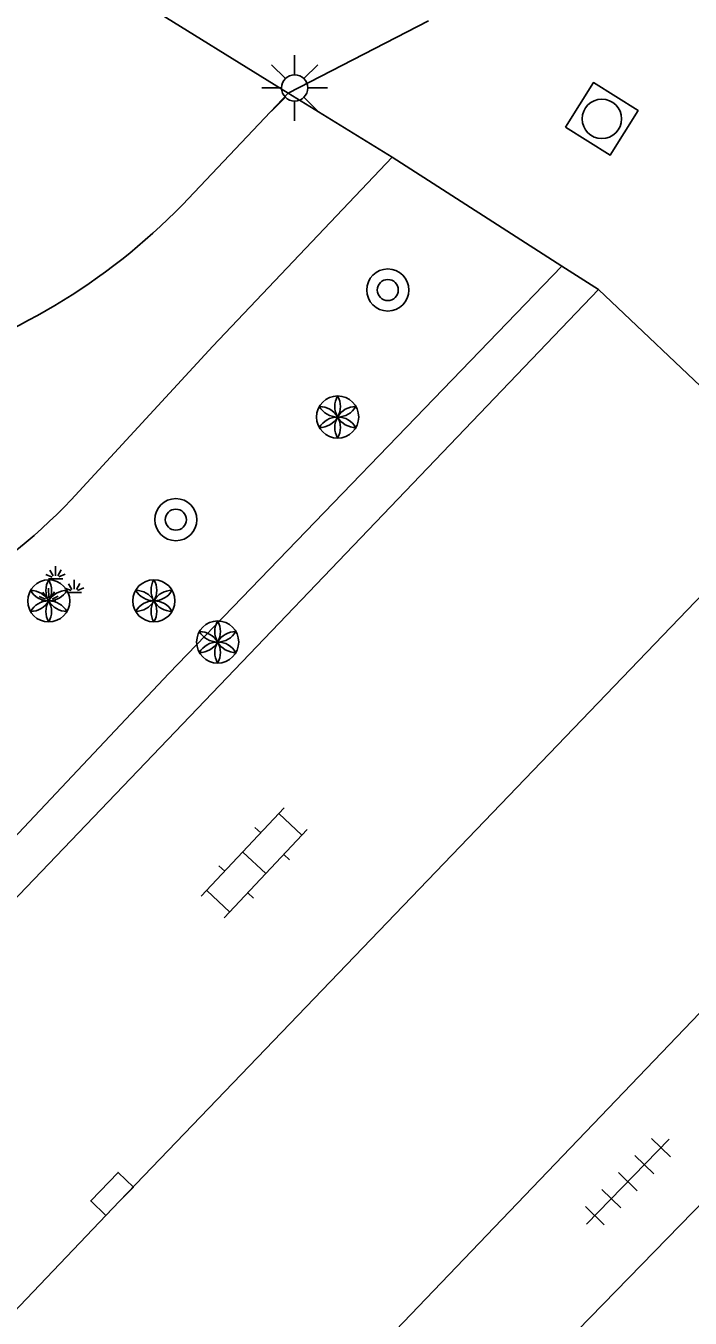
# Model space of a CAD drawing. Extents: x 128999 to 131010, y 395498 to 399007.
# Drawn here: x 130444.42 to 130457.04, y 398237.67 to 398262.22 of the extents above; entities that cross this region are included whole.
import ezdxf

# ---------------------------------------------------------------- set-up
doc = ezdxf.new("R2010")
doc.units = 0
for name, color, linetype in [('gg-knt-verharding', 7, 'Continuous'), ('gg-knt-verharding nz', 7, 'Continuous'), ('gt-grn-groengrens', 7, 'Continuous'), ('gt-grn-weggrens', 7, 'Continuous'), ('gt-symb-boom', 7, 'Continuous'), ('gt-symb-groenvak', 7, 'Continuous'), ('gt-symb-klinker verharding', 7, 'Continuous'), ('gt-symb-kolk', 7, 'Continuous'), ('gt-symb-lichtmast', 7, 'Continuous'), ('gt-symb-rioolschacht', 7, 'Continuous'), ('gt-symb-solitaire heester', 7, 'Continuous'), ('gt-symb-tegel verharding', 7, 'Continuous')]:
    doc.layers.add(name, color=color, linetype=linetype)

# ---------------------------------------------------------------- blocks, each defined once
blk = doc.blocks.new('gt0-TEG1')
at = {"layer": 'gt-symb-tegel verharding'}
for p, q in [((-0.9, -0.25), (-0.9, 0.25)), ((-0.45, -0.25), (-0.45, 0.25)), ((0, -0.25), (0, 0.25)), ((0.45, -0.25), (0.45, 0.25)), ((0.9, -0.25), (0.9, 0.25)), ((-1.125, 0), (1.125, 0))]:
    blk.add_line(p, q, dxfattribs=at)
blk = doc.blocks.new('gt0-RS')
at = {"layer": 'gt-symb-rioolschacht'}
blk.add_lwpolyline([(-0.5, -0.5), (0.5, -0.5), (0.5, 0.5), (-0.5, 0.5)], close=True, dxfattribs=at)
blk.add_circle((0, 0), 0.375, dxfattribs=at)
blk = doc.blocks.new('gt0-SH')
at = {"layer": 'gt-symb-solitaire heester'}
blk.add_circle((0, 0), 0.4, dxfattribs=at)
for centre, start, end in [((-0.346, 0.2), 270, 30), ((0.346, 0.2), 150, 270), ((-0.346, -0.2), 330, 90), ((0, 0.4), 210, 330), ((0.346, -0.2), 90, 210), ((0, -0.4), 30, 150)]:
    blk.add_arc(centre, 0.4, start, end, dxfattribs=at)
blk = doc.blocks.new('gt0-GRVAK')
at = {"layer": 'gt-symb-groenvak'}
for p, q in [((-0.091, 0.211), (-0.156, 0.322)), ((-0.047, 0.214), (-0.047, 0.393)), ((-0.004, 0.211), (0.061, 0.322)), ((-0.11, 0.189), (-0.228, 0.24)), ((-0.182, 0.153), (0.088, 0.153)), ((0.015, 0.189), (0.133, 0.24)), ((0.262, -0.052), (0.197, 0.059)), ((0.305, -0.049), (0.305, 0.13)), ((0.349, -0.052), (0.414, 0.059)), ((-0.245, -0.228), (-0.363, -0.177)), ((-0.226, -0.206), (-0.291, -0.095)), ((-0.183, -0.203), (-0.183, -0.024)), ((-0.139, -0.206), (-0.074, -0.095)), ((-0.12, -0.228), (-0.002, -0.177)), ((0.243, -0.074), (0.125, -0.023)), ((0.17, -0.11), (0.441, -0.11)), ((0.368, -0.074), (0.486, -0.023)), ((-0.318, -0.264), (-0.047, -0.264))]:
    blk.add_line(p, q, dxfattribs=at)
blk = doc.blocks.new('gt0-KOLK')
at = {"layer": 'gt-symb-kolk'}
blk.add_lwpolyline([(0, 0), (0.375, 0), (0.375, 0.4), (-0.375, 0.4), (-0.375, 0), (0, 0)], dxfattribs=at)
blk = doc.blocks.new('gt0-BOOM')
at = {"layer": 'gt-symb-boom'}
for radius in [0.4, 0.2]:
    blk.add_circle((0, 0), radius, dxfattribs=at)
blk = doc.blocks.new('gt0-KL1')
at = {"layer": 'gt-symb-klinker verharding'}
for p, q in [((-1.15, 0.3), (1.15, 0.3)), ((-1, -0.3), (-1, 0.3)), ((-0.5, 0.3), (-0.5, 0.45)), ((0, -0.3), (0, 0.3)), ((0.5, 0.3), (0.5, 0.45)), ((1, -0.3), (1, 0.3)), ((-1.15, -0.3), (1.15, -0.3)), ((-0.5, -0.45), (-0.5, -0.3)), ((0.5, -0.45), (0.5, -0.3))]:
    blk.add_line(p, q, dxfattribs=at)
blk = doc.blocks.new('gt0-LMAST')
at = {"layer": 'gt-symb-lichtmast'}
for p, q in [((-0.005, 0.246), (-0.005, 0.621)), ((-0.182, 0.173), (-0.447, 0.438)), ((0.172, 0.173), (0.437, 0.438)), ((-0.255, -0.004), (-0.63, -0.004)), ((-0.182, -0.181), (-0.447, -0.446)), ((0.437, -0.446), (0.172, -0.181)), ((0.245, -0.004), (0.62, -0.004)), ((-0.005, -0.254), (-0.005, -0.629))]:
    blk.add_line(p, q, dxfattribs=at)
blk.add_circle((-0.005, -0.004), 0.25, dxfattribs=at)

msp = doc.modelspace()

# ---------------------------------------------------------------- linework, layer by layer
at = {"layer": 'gg-knt-verharding'}
for p, q in [((130449.403, 398260.937), (130446.56, 398262.7)), ((130447.394, 398258.815), (130449.403, 398260.937)), ((130449.403, 398260.937), (130451.377, 398259.722)), ((130451.377, 398259.722), (130454.603, 398257.653)), ((130454.603, 398257.653), (130455.295, 398257.209)), ((130455.295, 398257.209), (130437.284, 398238.395)), ((130455.295, 398257.209), (130458.914, 398253.779))]:
    msp.add_line(p, q, dxfattribs=at)
for points in [[(130445.095, 398230.82), (130468.184, 398254.909), (130478.328, 398265.45), (130488.733, 398276.302), (130496.655, 398284.595), (130496.95, 398284.886)], [(130451.377, 398259.722), (130447.974, 398256.132), (130445.283, 398253.217)], [(130460.744, 398243.434), (130446.371, 398228.691), (130445.751, 398228.04), (130445.264, 398227.115), (130444.957, 398227.41)]]:
    msp.add_lwpolyline(points, dxfattribs=at)
for centre, radius, start, end in [((130438.838, 398267.182), 11.967, 286.0482, 315.6414), ((130437.388, 398260.761), 10.92, 283.5616, 316.2999)]:
    msp.add_arc(centre, radius, start, end, dxfattribs=at)
at = {"layer": 'gg-knt-verharding nz'}
msp.add_lwpolyline([(130459.497, 398253.775), (130457.907, 398252.081), (130446.202, 398239.895), (130441.152, 398234.605)], dxfattribs=at)
at = {"layer": 'gt-grn-groengrens'}
msp.add_lwpolyline([(130454.603, 398257.653), (130447.136, 398249.917), (130440.198, 398242.556), (130436.628, 398239.01)], dxfattribs=at)
at = {"layer": 'gt-grn-weggrens'}
msp.add_line((130449.403, 398260.937), (130452.071, 398262.311), dxfattribs=at)

# ---------------------------------------------------------------- block references
at = {"layer": 'gt-symb-boom'}
for p in [(130451.295, 398257.199), (130447.269, 398252.838)]:
    msp.add_blockref('gt0-BOOM', p, dxfattribs=at)
at = {"layer": 'gt-symb-groenvak', "rotation": 0.7448031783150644}
msp.add_blockref('gt0-GRVAK', (130445.034, 398251.561), dxfattribs=at)
at = {"layer": 'gt-symb-klinker verharding', "rotation": 46.82408983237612}
msp.add_blockref('gt0-KL1', (130448.758, 398246.321), dxfattribs=at)
at = {"layer": 'gt-symb-kolk', "rotation": 46.13442163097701}
msp.add_blockref('gt0-KOLK', (130446.202, 398239.895), dxfattribs=at)
at = {"layer": 'gt-symb-lichtmast'}
msp.add_blockref('gt0-LMAST', (130449.531, 398261.04), dxfattribs=at)
at = {"layer": 'gt-symb-rioolschacht', "rotation": -32.00538320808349}
msp.add_blockref('gt0-RS', (130455.361, 398260.449), dxfattribs=at)
at = {"layer": 'gt-symb-solitaire heester'}
for p in [(130450.342, 398254.787), (130444.855, 398251.295), (130446.852, 398251.297), (130448.063, 398250.514)]:
    msp.add_blockref('gt0-SH', p, dxfattribs=at)
at = {"layer": 'gt-symb-tegel verharding', "rotation": 45.72932696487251}
msp.add_blockref('gt0-TEG1', (130455.855, 398240.266), dxfattribs=at)

doc.saveas('drawing.dxf')
